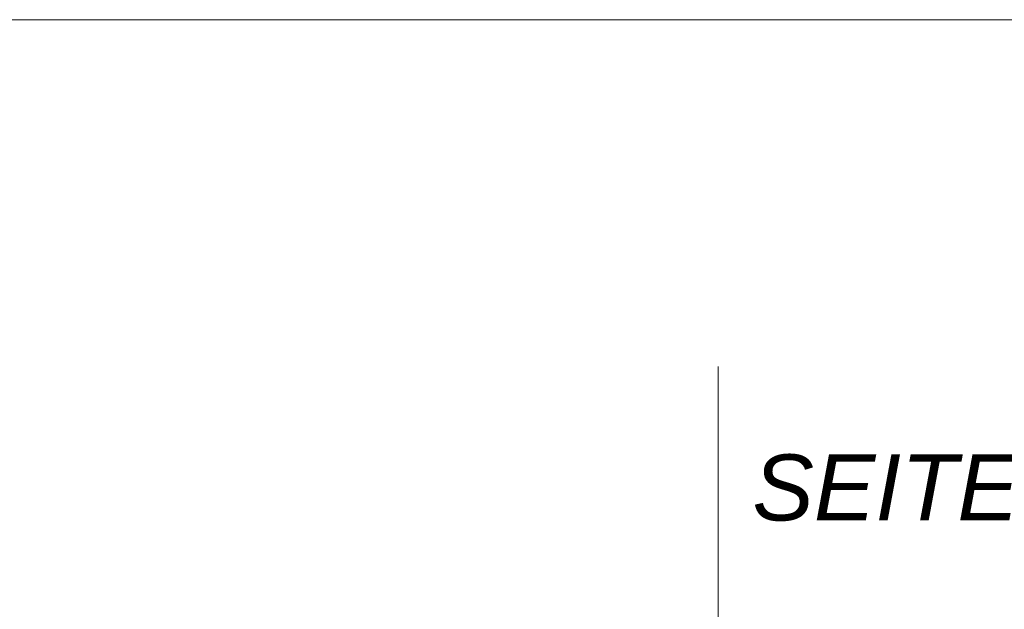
# Model space of a CAD drawing. Extents: x -620 to 300, y 62 to 1162.
# Tile 289 of 322: x 155 to 176, y 974 to 986. Entities that reach past the tile are written whole.
import ezdxf
from ezdxf.lldxf.tags import DXFTag

# ---------------------------------------------------------------- set-up
doc = ezdxf.new("R2010")
doc.units = 0
doc.layers.get('0').update_dxf_attribs({"lineweight": 13})
doc.layers.add('E_Detail_Beschriftung', color=7, linetype='Continuous', lineweight=13, true_color=0x009900)
doc.layers.add('E_Detail_Linie_Text_Bem', color=7, linetype='Continuous', lineweight=13)
doc.styles.get("Standard").update_dxf_attribs({"font": 'ARIALN.TTF'})
tags = doc.linetypes.add('fein_strichliert-A06G94UT8I', pattern=[4, 1, -2, 1]).pattern_tags.tags
tags[8:9] = [DXFTag(74, 4), DXFTag(75, 0), DXFTag(340, '0'), DXFTag(46, 0.0), DXFTag(50, 0.0), DXFTag(44, 0.0), DXFTag(45, 0.0)]
tags[6:7] = [DXFTag(74, 4), DXFTag(75, 0), DXFTag(340, '0'), DXFTag(46, 0.0), DXFTag(50, 0.0), DXFTag(44, 0.0), DXFTag(45, 0.0)]
tags[4:5] = [DXFTag(74, 4), DXFTag(75, 0), DXFTag(340, '0'), DXFTag(46, 0.0), DXFTag(50, 0.0), DXFTag(44, 0.0), DXFTag(45, 0.0)]

# ---------------------------------------------------------------- blocks, each defined once
blk = doc.blocks.new('Referenz-A06G94UU8I')
at = {"layer": 'E_Detail_Linie_Text_Bem', "linetype": 'fein_strichliert-A06G94UT8I', "ltscale": 0.65}
for p, q in [((185.494, 986.054), (122.725, 986.054)), ((169.613, 925.819), (169.613, 978.698))]:
    blk.add_line(p, q, dxfattribs=at)
at = {"layer": 'E_Detail_Beschriftung', "linetype": 'Continuous', "lineweight": -2, "ltscale": 0.25, "insert": (170.335, 976.833), "char_height": 1.4, "attachment_point": 1}
blk.add_mtext('{\\fArial|b0|i1;SEITEN}', dxfattribs=at)

msp = doc.modelspace()

# ---------------------------------------------------------------- block references
at = {"color": 8, "lineweight": 25, "ltscale": 0.25, "true_color": 0x808080}
msp.add_blockref('Referenz-A06G94UU8I', (0, 0), dxfattribs=at)

doc.saveas('drawing.dxf')
